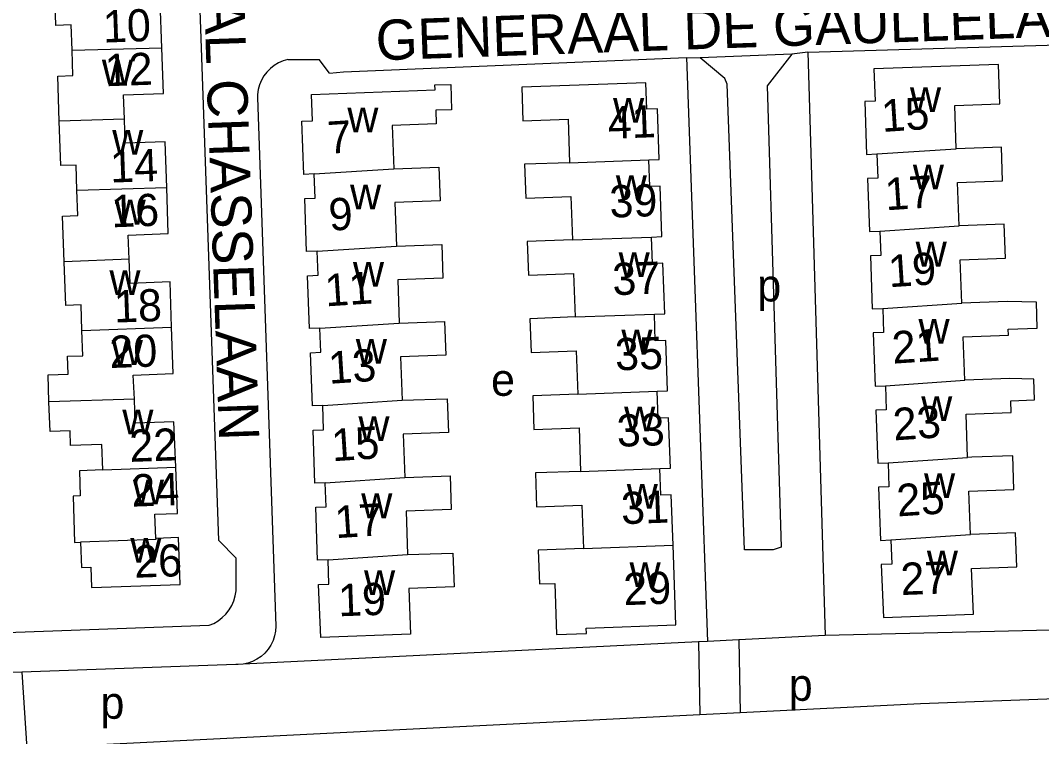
# Model space of a CAD drawing. Extents: x 159294 to 161936, y 384538 to 386517.
# Drawn here: x 161612.3 to 161739.3, y 386322.4 to 386411.4 of the extents above; entities that cross this region are included whole.
import ezdxf

# ---------------------------------------------------------------- set-up
doc = ezdxf.new("R2010")
doc.units = 0
for name, color, linetype in [('BLT_Basislijn', 7, 'Continuous'), ('BLT_Bebouwing', 7, 'Continuous'), ('BLT_Centroide', 7, 'Continuous'), ('BLT_Huisnummer', 7, 'Continuous'), ('BLT_Huisnummer_ tussenligend', 7, 'Continuous'), ('BLT_Onderverdeling_panden', 7, 'Continuous'), ('BLT_Straatnaam', 7, 'Continuous')]:
    doc.layers.add(name, color=color, linetype=linetype)

msp = doc.modelspace()

# ---------------------------------------------------------------- linework, layer by layer
at = {"layer": 'BLT_Basislijn'}
for p, q in [((161645.57, 386406.53), (161649.45, 386406.53)), ((161650.74, 386404.86), (161649.45, 386406.53)), ((161695.12, 386406.8), (161697.72, 386334.21)), ((161695.12, 386406.8), (161696.81, 386406.77)), ((161708.23, 386407.21), (161696.81, 386406.77)), ((161710.21, 386407.44), (161708.23, 386407.21)), ((161710.21, 386407.44), (161712.37, 386334.96)), ((161641.78, 386401.84), (161644.07, 386336.12)), ((161603.19, 386335.08), (161635.78, 386336.22)), ((161769.49, 386336.33), (161712.37, 386334.96)), ((161696.64, 386334.16), (161640.03, 386331.39)), ((161697.72, 386334.21), (161696.64, 386334.16)), ((161696.64, 386334.16), (161696.79, 386325.08)), ((161701.64, 386334.41), (161697.72, 386334.21)), ((161712.37, 386334.96), (161701.64, 386334.41)), ((161701.64, 386334.41), (161701.78, 386325.33)), ((161612.49, 386330.41), (161607.49, 386330.24)), ((161639.1, 386331.34), (161612.49, 386330.41)), ((161612.49, 386330.41), (161613.12, 386320.89)), ((161724.21, 386326.46), (161701.78, 386325.33)), ((161755.46, 386327.58), (161724.21, 386326.46)), ((161701.78, 386325.33), (161696.79, 386325.08)), ((161696.79, 386325.08), (161613.12, 386320.89))]:
    msp.add_line(p, q, dxfattribs=at)
for points in [[(161639.16, 386341.2), (161639.16, 386344.58), (161636.97, 386346.77), (161634.18, 386426.84)], [(161710.21, 386407.44), (161756.95, 386408.83), (161762.21, 386408.83), (161764.53, 386407.73), (161765.55, 386406.04), (161766.37, 386402.02), (161769.7, 386336.34)], [(161645.57, 386406.53), (161644.97, 386406.36), (161644.4, 386406.12), (161643.87, 386405.81), (161643.39, 386405.43), (161642.95, 386404.99), (161642.58, 386404.5), (161642.27, 386403.97), (161642.04, 386403.4), (161641.88, 386402.8), (161641.79, 386402.19), (161641.78, 386401.84)], [(161650.74, 386404.86), (161652.49, 386405.01), (161695.12, 386406.8)], [(161708.23, 386407.21), (161705.15, 386403.27), (161706.89, 386345.92), (161705.9, 386345.61), (161702.32, 386345.58), (161700.2, 386403.46), (161699.88, 386404.19), (161696.81, 386406.77)], [(161635.78, 386336.22), (161636.36, 386336.46), (161636.91, 386336.78), (161637.42, 386337.17), (161637.87, 386337.62), (161638.27, 386338.12), (161638.6, 386338.67), (161638.85, 386339.25), (161639.03, 386339.86), (161639.14, 386340.49), (161639.16, 386341.2)], [(161644.07, 386336.12), (161644.03, 386335.5), (161643.91, 386334.89), (161643.72, 386334.31), (161643.45, 386333.75), (161643.11, 386333.23), (161642.71, 386332.77), (161642.24, 386332.35), (161641.73, 386332), (161641.18, 386331.72), (161640.6, 386331.51), (161640.03, 386331.39)], [(161640.03, 386331.39), (161639.38, 386331.33), (161639.1, 386331.34)]]:
    msp.add_lwpolyline(points, dxfattribs=at)
at = {"layer": 'BLT_Bebouwing'}
for points in [[(161629.9, 386408), (161629.7, 386413.72), (161624.73, 386413.55), (161624.62, 386416.54)], [(161618.74, 386407.69), (161618.63, 386410.84), (161616.73, 386410.77), (161616.54, 386416.26)], [(161617.15, 386398.88), (161616.95, 386404.48), (161618.85, 386404.55), (161618.74, 386407.69)], [(161625.24, 386399.14), (161625.14, 386402.14), (161630.11, 386402.31), (161629.9, 386408)], [(161728.67, 386395.45), (161728.47, 386400.84), (161734.08, 386401.05), (161733.9, 386405.94), (161718.43, 386405.37), (161718.57, 386401.38), (161717.29, 386401.33), (161717.52, 386394.75), (161718.81, 386394.8)], [(161648.85, 386392.32), (161647.55, 386392.27), (161647.31, 386398.86), (161648.63, 386398.91), (161648.51, 386402.2), (161663.87, 386402.76), (161663.84, 386403.39), (161665.81, 386403.45), (161665.92, 386400.3), (161663.96, 386400.23), (161664.02, 386398.55), (161658.54, 386398.35), (161658.73, 386392.96)], [(161690.43, 386394.07), (161691.72, 386394.12), (161691.53, 386400.41), (161690.21, 386400.36), (161690.09, 386403.66), (161674.65, 386403.11), (161674.8, 386398.91), (161680.41, 386399.11), (161680.6, 386393.72)], [(161619.35, 386390.29), (161619.24, 386393.43), (161617.34, 386393.37), (161617.15, 386398.88)], [(161630.5, 386390.63), (161630.3, 386396.3), (161625.33, 386396.14), (161625.24, 386399.14)], [(161729.02, 386385.86), (161728.82, 386391.25), (161734.43, 386391.46), (161734.28, 386395.66), (161728.67, 386395.45)], [(161680.6, 386393.72), (161674.99, 386393.52), (161675.14, 386389.32), (161680.75, 386389.52), (161680.94, 386384.13)], [(161690.79, 386384.48), (161692.08, 386384.53), (161691.85, 386390.79), (161690.57, 386390.74), (161690.43, 386394.07)], [(161718.81, 386394.8), (161718.93, 386391.79), (161717.63, 386391.74), (161717.87, 386385.15), (161719.16, 386385.2)], [(161658.73, 386392.96), (161664.35, 386393.16), (161664.5, 386388.96), (161658.88, 386388.76), (161659.08, 386383.36)], [(161649.19, 386382.73), (161647.89, 386382.67), (161647.66, 386389.27), (161648.96, 386389.32), (161648.85, 386392.32)], [(161617.76, 386381.4), (161617.56, 386387.07), (161619.46, 386387.14), (161619.35, 386390.29)], [(161625.84, 386381.71), (161625.73, 386384.71), (161630.69, 386384.9), (161630.5, 386390.63)], [(161729.37, 386376.26), (161729.17, 386381.66), (161734.79, 386381.87), (161734.63, 386386.06), (161729.02, 386385.86)], [(161719.16, 386385.2), (161719.28, 386382.2), (161717.99, 386382.14), (161718.23, 386375.56), (161719.52, 386375.61)], [(161659.08, 386383.36), (161664.69, 386383.57), (161664.84, 386379.37), (161659.23, 386379.17), (161659.42, 386373.77)], [(161680.94, 386384.13), (161675.33, 386383.93), (161675.48, 386379.73), (161681.09, 386379.93), (161681.29, 386374.54)], [(161691.13, 386374.89), (161692.42, 386374.93), (161692.2, 386381.22), (161690.91, 386381.18), (161690.79, 386384.48)], [(161649.55, 386373.14), (161648.26, 386373.09), (161648.02, 386379.67), (161649.32, 386379.73), (161649.19, 386382.73)], [(161619.96, 386372.88), (161619.85, 386376.03), (161617.95, 386375.96), (161617.76, 386381.4)], [(161631.12, 386373.26), (161630.93, 386378.92), (161625.96, 386378.72), (161625.84, 386381.71)], [(161729.72, 386366.67), (161729.52, 386372.07), (161735.14, 386372.28), (161735.11, 386373.04), (161738.74, 386373.14), (161738.65, 386376.4), (161734.98, 386376.47), (161729.37, 386376.26)], [(161691.48, 386365.3), (161692.77, 386365.34), (161692.54, 386371.62), (161691.25, 386371.58), (161691.13, 386374.89)], [(161719.52, 386375.61), (161719.63, 386372.62), (161718.35, 386372.57), (161718.59, 386365.96), (161719.88, 386365.99)], [(161659.42, 386373.77), (161665.04, 386373.97), (161665.19, 386369.78), (161659.57, 386369.58), (161659.77, 386364.18)], [(161681.29, 386374.54), (161675.67, 386374.33), (161675.82, 386370.14), (161681.43, 386370.34), (161681.63, 386364.94)], [(161615.87, 386363.98), (161615.75, 386367.33), (161618.25, 386367.42), (161618.17, 386369.66), (161620.07, 386369.73), (161619.96, 386372.88)], [(161626.48, 386364.32), (161626.35, 386367.32), (161631.32, 386367.53), (161631.12, 386373.26)], [(161649.91, 386363.52), (161648.62, 386363.48), (161648.37, 386370.1), (161649.67, 386370.15), (161649.55, 386373.14)], [(161719.88, 386365.99), (161719.96, 386362.99), (161718.67, 386362.96), (161718.9, 386356.37), (161720.19, 386356.41)], [(161730.07, 386357.08), (161729.88, 386362.48), (161735.49, 386362.68), (161735.44, 386364.13), (161738.41, 386364.24), (161738.32, 386366.8), (161735.34, 386366.88), (161729.72, 386366.67)], [(161681.63, 386364.94), (161676.01, 386364.74), (161676.16, 386360.55), (161681.77, 386360.75), (161681.97, 386355.35)], [(161691.83, 386355.7), (161693.12, 386355.75), (161692.89, 386362.02), (161691.6, 386361.97), (161691.48, 386365.3)], [(161622.55, 386355.54), (161622.43, 386358.69), (161618.56, 386358.55), (161618.49, 386360.38), (161616, 386360.29), (161615.87, 386363.98)], [(161631.63, 386355.86), (161631.41, 386361.52), (161626.6, 386361.33), (161626.48, 386364.32)], [(161650.22, 386353.93), (161648.92, 386353.89), (161648.7, 386360.48), (161649.99, 386360.52), (161649.91, 386363.52)], [(161659.77, 386364.18), (161665.39, 386364.38), (161665.54, 386360.18), (161659.92, 386359.98), (161660.11, 386354.59)], [(161730.43, 386347.49), (161730.23, 386352.88), (161735.84, 386353.09), (161735.69, 386357.29), (161730.62, 386357.1), (161730.07, 386357.08)], [(161629.15, 386347.01), (161629.03, 386350.02), (161631.86, 386350.13), (161631.63, 386355.86)], [(161693.45, 386346.16), (161693.22, 386352.43), (161691.93, 386352.39), (161691.83, 386355.7)], [(161720.19, 386356.41), (161720.29, 386353.42), (161719, 386353.37), (161719.24, 386346.77), (161720.53, 386346.82)], [(161622.55, 386355.54), (161619.65, 386355.41), (161619.76, 386352.29), (161618.86, 386352.26), (161619.06, 386346.52), (161619.8, 386346.54)], [(161660.11, 386354.59), (161665.73, 386354.79), (161665.88, 386350.59), (161660.27, 386350.39), (161660.46, 386345)], [(161681.97, 386355.35), (161676.35, 386355.15), (161676.5, 386350.95), (161682.12, 386351.15), (161682.31, 386345.76)], [(161650.57, 386344.34), (161649.27, 386344.3), (161649.03, 386350.9), (161650.32, 386350.95), (161650.22, 386353.93)], [(161619.8, 386346.54), (161619.91, 386343.41), (161621.07, 386343.45), (161621.16, 386340.9), (161632.17, 386341.29), (161631.97, 386347.12), (161629.15, 386347.01)], [(161720.53, 386346.82), (161720.64, 386343.82), (161719.35, 386343.77), (161719.64, 386337.18), (161730.79, 386337.6), (161730.58, 386343.29), (161736.2, 386343.5), (161736.04, 386347.7), (161730.43, 386347.49)], [(161682.31, 386345.76), (161676.7, 386345.56), (161676.84, 386341.36), (161678.76, 386341.43), (161678.98, 386335.09), (161682.68, 386335.2), (161682.66, 386335.86), (161693.8, 386336.26), (161693.45, 386346.16)], [(161660.46, 386345), (161666.08, 386345.2), (161666.23, 386341), (161660.61, 386340.8), (161660.82, 386335.1), (161649.66, 386334.71), (161649.38, 386341.3), (161650.67, 386341.35), (161650.57, 386344.34)]]:
    msp.add_lwpolyline(points, dxfattribs=at)
at = {"layer": 'BLT_Onderverdeling_panden'}
for p, q in [((161618.74, 386407.69), (161629.9, 386408)), ((161625.24, 386399.14), (161617.15, 386398.88)), ((161718.81, 386394.8), (161728.67, 386395.45)), ((161680.6, 386393.72), (161690.43, 386394.07)), ((161648.85, 386392.32), (161658.73, 386392.96)), ((161619.35, 386390.29), (161630.5, 386390.63)), ((161719.16, 386385.2), (161729.02, 386385.86)), ((161680.94, 386384.13), (161690.79, 386384.48)), ((161649.19, 386382.73), (161659.08, 386383.36)), ((161625.84, 386381.71), (161617.76, 386381.4)), ((161719.52, 386375.61), (161729.37, 386376.26)), ((161681.29, 386374.54), (161691.13, 386374.89)), ((161649.55, 386373.14), (161659.42, 386373.77)), ((161619.96, 386372.88), (161631.12, 386373.26)), ((161719.88, 386365.99), (161729.72, 386366.67)), ((161681.63, 386364.94), (161691.48, 386365.3)), ((161626.48, 386364.32), (161615.87, 386363.98)), ((161649.91, 386363.52), (161659.77, 386364.18)), ((161720.19, 386356.41), (161730.07, 386357.08)), ((161622.55, 386355.54), (161631.63, 386355.86)), ((161681.97, 386355.35), (161691.83, 386355.7)), ((161650.22, 386353.93), (161660.11, 386354.59)), ((161720.53, 386346.82), (161730.43, 386347.49)), ((161682.31, 386345.76), (161693.45, 386346.16)), ((161650.57, 386344.34), (161660.46, 386345))]:
    msp.add_line(p, q, dxfattribs=at)
msp.add_lwpolyline([(161629.15, 386347.01), (161629.15, 386346.87), (161619.8, 386346.54)], dxfattribs=at)

# ---------------------------------------------------------------- texts
at = {"layer": 'BLT_Centroide'}
for s, p in [('w', (161622.45, 386403.44)), ('w', (161722.91, 386400)), ('w', (161686, 386398.69)), ('w', (161652.96, 386397.5)), ('w', (161623.73, 386394.72)), ('w', (161723.27, 386390.41)), ('w', (161686.34, 386389.09)), ('w', (161653.3, 386387.91)), ('w', (161624.03, 386386.03)), ('w', (161723.62, 386380.81)), ('w', (161686.69, 386379.5)), ('w', (161653.66, 386378.31)), ('w', (161623.38, 386377.28)), ('p', (161703.93, 386376.47)), ('w', (161723.97, 386371.22)), ('w', (161687.03, 386369.91)), ('w', (161623.67, 386368.59)), ('w', (161654.02, 386368.72)), ('e', (161670.83, 386364.74)), ('w', (161724.31, 386361.62)), ('w', (161687.38, 386360.31)), ('w', (161624.99, 386359.94)), ('w', (161654.34, 386359.12)), ('w', (161626.3, 386351.25)), ('w', (161724.66, 386352.03)), ('w', (161687.7, 386350.72)), ('w', (161654.69, 386349.53)), ('w', (161625.98, 386344)), ('w', (161725.01, 386342.44)), ('w', (161655.04, 386339.97)), ('w', (161688.05, 386340.97)), ('p', (161707.84, 386326.83)), ('p', (161622.27, 386324.6))]:
    msp.add_text(s, height=4, dxfattribs=at).set_placement(p)
at = {"layer": 'BLT_Huisnummer'}
for s, rotation, p in [('12', 2.0048, (161622.87, 386403.21)), ('15', 3.7681, (161719.48, 386397.53)), ('41', 2.0506, (161685.4, 386396.68)), ('7', 3.7052, (161650.62, 386394.82)), ('16', 2.0041, (161623.67, 386385.68)), ('19', 3.7681, (161720.34, 386378.23)), ('37', 2.0516, (161685.98, 386377.24)), ('11', 3.7052, (161650.29, 386375.85)), ('20', 1.9996, (161623.45, 386368.19)), ('23', 3.7681, (161720.92, 386359.19)), ('33', 2.0516, (161686.53, 386358.4)), ('15', 3.7052, (161651.11, 386356.6)), ('26', 2.029, (161626.52, 386342.12)), ('27', 2.1213, (161721.81, 386339.97)), ('29', 2.0516, (161687.35, 386338.71)), ('19', 2.0179, (161651.88, 386337.33))]:
    msp.add_text(s, height=4, rotation=rotation, dxfattribs=at).set_placement(p)
at = {"layer": 'BLT_Huisnummer_ tussenligend'}
for s, rotation, p in [('10', 2.0048, (161622.65, 386408.64)), ('14', 2.0041, (161623.53, 386391.24)), ('17', 3.7681, (161719.93, 386387.79)), ('39', 2.0516, (161685.62, 386386.88)), ('9', 3.7052, (161650.77, 386385.25)), ('18', 1.9996, (161624.02, 386373.84)), ('35', 2.0516, (161686.31, 386367.89)), ('21', 3.7681, (161720.79, 386368.73)), ('13', 3.7052, (161650.72, 386366.23)), ('22', 2.0043, (161625.93, 386356.52)), ('24', 2.0043, (161626.18, 386350.96)), ('25', 3.7681, (161721.38, 386349.74)), ('31', 2.0516, (161687.06, 386348.78)), ('17', 3.7052, (161651.52, 386347.04))]:
    msp.add_text(s, height=4, rotation=rotation, dxfattribs=at).set_placement(p)
at = {"layer": 'BLT_Straatnaam'}
for s, height, rotation, p in [('GENERAAL CHASSELAAN', 4.9999, 271.9577, (161634.19, 386442.28)), ('GENERAAL DE GAULLELAAN', 5, 2.0007, (161656.58, 386406.43))]:
    msp.add_text(s, height=height, rotation=rotation, dxfattribs=at).set_placement(p)

doc.saveas('drawing.dxf')
